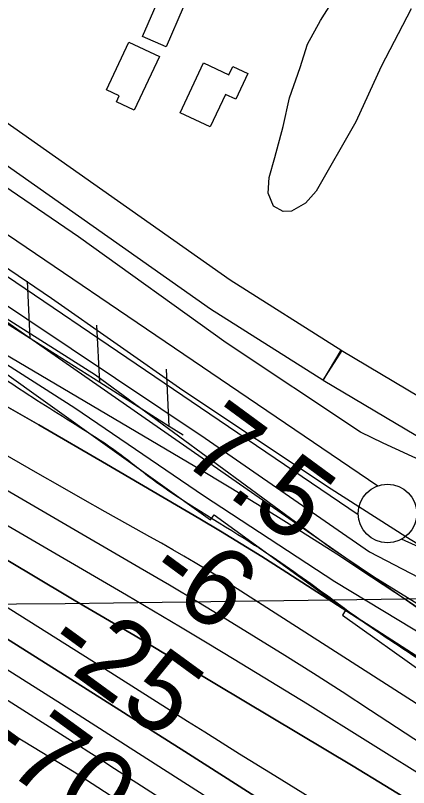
# Model space of a CAD drawing. Extents: x 3734862 to 3772949, y 391520 to 417239.
# Drawn here: x 3757976 to 3758311, y 403001 to 403658 of the extents above; entities that cross this region are included whole.
import ezdxf

# ---------------------------------------------------------------- set-up
doc = ezdxf.new("R2010")
doc.units = 0
for name, color, linetype in [('V-BLDG-OTLN', 7, 'Continuous'), ('V-FLOD-BASE', 7, 'Continuous'), ('V-GRID-MAJR', 7, 'Continuous'), ('V-LEVE-TOET', 7, 'Continuous'), ('V-RIVR-EDGE', 7, 'Continuous'), ('V-RIVR-RANG', 7, 'Continuous'), ('V-ROAD-CNTR', 7, 'Continuous'), ('V-RRAP-FSHR', 7, 'Continuous'), ('V-RRAP-RVMT', 7, 'Continuous'), ('V-SITE-VEGE', 7, 'Continuous'), ('V-SURV-LINE', 7, 'Continuous'), ('V-TOPO-DPTH', 7, 'Continuous'), ('V-TOPO-MAJR', 7, 'Continuous'), ('V-TOPO-MINR', 7, 'Continuous'), ('V-TOPO-WATR', 7, 'Continuous')]:
    doc.layers.add(name, color=color, linetype=linetype)

msp = doc.modelspace()

# ---------------------------------------------------------------- linework, layer by layer
at = {"layer": 'V-BLDG-OTLN'}
for points in [[(3758118.8, 403664.37), (3758104.26, 403630.9), (3758084.11, 403639.65), (3758098.65, 403673.12)], [(3758098.5, 403622.82), (3758076.99, 403577.12), (3758062.01, 403584.17), (3758064.4, 403589.25), (3758053.49, 403594.38), (3758072.61, 403635)], [(3758154.69, 403590.45), (3758141.84, 403562.93), (3758116.32, 403574.84), (3758136.12, 403617.24), (3758157.59, 403607.22), (3758160.91, 403614.33), (3758173.82, 403608.3), (3758163.55, 403586.31)]]:
    msp.add_lwpolyline(points, close=True, dxfattribs=at)
at = {"layer": 'V-FLOD-BASE'}
for points in [[(3755509.55, 404734.01), (3755604.01, 404693.35), (3755734.75, 404640.01), (3755837.26, 404595.65), (3755993.36, 404521.43), (3756101.67, 404469.46), (3756260.16, 404391.43), (3756378.16, 404331.41), (3756548.35, 404246.91), (3756715.96, 404163.13), (3756855.99, 404094.78), (3757035.9, 404000.43), (3757156.37, 403931.97), (3757267.45, 403870.27), (3757410.85, 403787.06), (3757521.98, 403722.53), (3757695.6, 403620.6), (3757850.35, 403523.19), (3758006.8, 403417.32), (3758118.45, 403338.91), (3758244.62, 403255.11)], [(3758244.62, 403255.11), (3758308.05, 403214.54), (3758330.12, 403201.24)]]:
    msp.add_lwpolyline(points, dxfattribs=at)
at = {"layer": 'V-GRID-MAJR'}
msp.add_spline([(3738984.82, 402913.16), (3741632.95, 402946.57), (3746929.21, 403013.98), (3752225.46, 403082.16), (3757521.7, 403151.11), (3762817.93, 403220.83), (3768114.15, 403291.31), (3770762.25, 403326.85)], degree=3, dxfattribs=at)
at = {"layer": 'V-LEVE-TOET'}
for points in [[(3758269.62, 403303.08), (3758155.26, 403379.07), (3758029.56, 403469.25), (3757948.78, 403524.28), (3757808.93, 403615.22), (3757687.79, 403695.71), (3757551.96, 403778.23), (3757432.09, 403846.41), (3757308.29, 403918.1), (3757157.82, 403999.58), (3756987.74, 404097.65), (3756887.44, 404151.02), (3756762.04, 404212.15), (3756587.88, 404295.22), (3756373.15, 404401.18), (3756201.51, 404486.62), (3756071.95, 404550.75), (3755936.96, 404616.06), (3755740.1, 404702.04), (3755551.42, 404777.9), (3755403.75, 404833.7)], [(3755507.48, 404708.64), (3755641.71, 404655.92), (3755849.66, 404568.09), (3755983.08, 404504.29), (3756148.73, 404422.34), (3756284.79, 404354.99), (3756499, 404249.02), (3756692.97, 404152.7), (3756857.86, 404070.73), (3757082.96, 403946.45), (3757225.16, 403867.39), (3757438.45, 403742.37), (3757655.38, 403615.62), (3757909.3, 403450.74), (3758137.52, 403297.98), (3758277.23, 403201.38)], [(3758801.14, 403060.63), (3758739.72, 403091.49), (3758665.85, 403123.83), (3758549.87, 403173.75), (3758404.92, 403240.47), (3758288.96, 403293.85), (3758269.62, 403303.08)], [(3758277.23, 403201.38), (3758319.32, 403179.64)]]:
    msp.add_lwpolyline(points, dxfattribs=at)
at = {"layer": 'V-RIVR-EDGE'}
msp.add_spline([(3755702.08, 404495.32), (3755757.18, 404470.77), (3755793.3, 404451.23), (3755852.47, 404424.41), (3755881.39, 404415.75), (3755906.23, 404404.38), (3755920.22, 404395.76), (3755948.67, 404379.41), (3755958.16, 404378.93), (3755969.01, 404378), (3755990.69, 404368.45), (3756022.75, 404350.29), (3756054.82, 404336.64), (3756079.66, 404323.02), (3756103.59, 404309.39), (3756144.23, 404288.04), (3756167.69, 404268.99), (3756188.91, 404253.57), (3756231.36, 404233.11), (3756271.56, 404217.19), (3756299.11, 404203.1), (3756403.01, 404163.51), (3756460.37, 404140.31), (3756508.69, 404114.87), (3756530.82, 404103.96), (3756588.18, 404078.04), (3756639.21, 404052.15), (3756694.29, 404019.45), (3756726.8, 403998.12), (3756735.82, 403989.06), (3756740.32, 403979.55), (3756740.3, 403973.22), (3756740.74, 403967.79), (3756747.5, 403960.54), (3756759.69, 403953.73), (3756786.34, 403941.46), (3756814.34, 403929.18), (3756864.47, 403904.64), (3756889.32, 403895.98), (3756899.72, 403897.32), (3756908.33, 403901.82), (3756919.18, 403901.34), (3756933.18, 403894.07), (3756945.83, 403892.68), (3756956.23, 403893.11), (3756962.12, 403897.16), (3756970.71, 403896.69), (3756978.39, 403894.41), (3756992.41, 403894.83), (3757002.82, 403897.51), (3757019.1, 403901.54), (3757027.7, 403901.52), (3757034.02, 403901.05), (3757036.27, 403896.53), (3757036.71, 403891.1), (3757038.5, 403883.41), (3757046.62, 403874.34), (3757060.62, 403866.17), (3757076.41, 403853.92), (3757104.39, 403831.25), (3757122.44, 403816.73), (3757145.47, 403804.47), (3757165.34, 403796.73), (3757181.6, 403787.2), (3757194.24, 403777.67), (3757213.65, 403765.41), (3757229.9, 403756.33), (3757251.58, 403745.88), (3757266.49, 403741.32), (3757283.2, 403734.49), (3757308.94, 403720.87), (3757360.42, 403694.06), (3757393.83, 403670.92), (3757429.96, 403657.26), (3757461.59, 403645.43), (3757505.4, 403628.14), (3757548.31, 403610.4), (3757591.66, 403587.23), (3757649.45, 403552.27), (3757711.75, 403512.78), (3757753.76, 403493.23), (3757766.86, 403487.78), (3757773.19, 403487.76), (3757785.86, 403494.06), (3757794.45, 403494.04), (3757803.49, 403489.49), (3757807.08, 403480.89), (3757810.64, 403456.02), (3757814.23, 403447.87), (3757826.42, 403436.99), (3757854.41, 403422.9), (3757930.26, 403373.88), (3757975.85, 403342.57), (3758005.19, 403323.5), (3758062.07, 403286.74), (3758092.31, 403263.6), (3758175.82, 403209.59), (3758234.51, 403169.2), (3758283.7, 403133.81), (3758328.84, 403103.41), (3758399.23, 403041.74), (3758421.79, 403023.15), (3758438.05, 403017.68), (3758463.83, 403017.62), (3758491.43, 403026.14), (3758504.53, 403022.04), (3758513.56, 403014.33), (3758513.99, 403006.19), (3758499.95, 402997.18), (3758498.12, 402989.95), (3758502.16, 402978.18), (3758510.73, 402969.57), (3758522.02, 402962.76), (3758545.05, 402948.69), (3758582.07, 402926.89), (3758650.23, 402878.79), (3758697.61, 402840.7), (3758721.52, 402820.29), (3758740.94, 402809.39), (3758782.02, 402784.87), (3758831.24, 402755.36), (3758902.12, 402711.78), (3758960.36, 402675.46), (3759018.58, 402634.62), (3759069.59, 402599.68), (3759134.59, 402553.4), (3759185.57, 402508.06), (3759223.48, 402478.12), (3759262.29, 402448.18), (3759321.41, 402402.37), (3759371.51, 402366.07), (3759431.54, 402323.42), (3759463.59, 402300.28), (3759488.86, 402281.68), (3759576.89, 402222.68), (3759626.99, 402186.84), (3759672.12, 402153.72), (3759778.21, 402087.44), (3759832.83, 402050.68), (3759873, 402019.38), (3759909.55, 401989.45), (3760050.81, 401883.75), (3760100.02, 401850.16), (3760145.61, 401819.31), (3760185.77, 401788.01), (3760211.95, 401766.69), (3760254.82, 401734.48), (3760285.51, 401709.08), (3760303.12, 401700.45), (3760325.25, 401691.35), (3760352.78, 401671.39), (3760391.14, 401641), (3760430.41, 401611.96), (3760461.55, 401590.18), (3760536.95, 401542.97), (3760582.99, 401510.76), (3760602.85, 401495.79), (3760629.02, 401477.18), (3760672.36, 401449.49), (3760711.19, 401426.79), (3760818.61, 401347.85), (3760872.33, 401310.64), (3760925.58, 401271.62), (3760948.6, 401251.67), (3761039.76, 401181.81), (3761107.02, 401135.52), (3761151.7, 401104.67), (3761172.93, 401093.31), (3761186.03, 401090.57), (3761199.15, 401092.79), (3761219.51, 401099.07), (3761228.11, 401099.5), (3761233.52, 401095.42), (3761236.67, 401087.73), (3761236.64, 401077.78), (3761228.47, 401063.78), (3761223.03, 401057.47), (3761223.01, 401049.33), (3761228.86, 401039.37), (3761242.39, 401026.67), (3761254.14, 401021.67), (3761266.79, 401018.47), (3761292.52, 401001.68), (3761317.34, 400980.37), (3761342.15, 400955.44), (3761463.07, 400853.4), (3761509.99, 400812.14), (3761550.15, 400777.68), (3761585.34, 400746.84), (3761681.47, 400674.26), (3761756.4, 400618.91), (3761817.77, 400572.19), (3761878.26, 400530.44), (3761996.49, 400436.55), (3762057.42, 400389.83), (3762104.8, 400352.63), (3762156.25, 400313.17), (3762204.54, 400277.33), (3762245.17, 400247.84), (3762291.65, 400210.19), (3762325.94, 400182.07), (3762356.18, 400159.84), (3762404.02, 400123.55), (3762432.9, 400101.32), (3762455.49, 400091.32), (3762473.53, 400075.9), (3762512.34, 400044.16), (3762551.6, 400012.41), (3762593.58, 399983.82), (3762620.21, 399963.4), (3762661.74, 399937.08), (3762686.57, 399919.83), (3762793.08, 399841.35), (3762834.61, 399812.76), (3762873.44, 399790.05), (3762923.1, 399758.28), (3762956.96, 399737.4), (3762984.05, 399721.5), (3763024.22, 399693.37), (3763075.23, 399657.52), (3763115.86, 399633.91), (3763172.75, 399601.21), (3763228.74, 399568.52), (3763285.17, 399533.57), (3763344.31, 399494.08), (3763398.47, 399455.06), (3763444.06, 399421.04), (3763484.68, 399391.09), (3763603.38, 399303.08), (3763654.82, 399261.81), (3763661.14, 399259.53), (3763667.01, 399254.54), (3763671.96, 399245.04), (3763696.33, 399224.18), (3763722.94, 399200.15), (3763745.5, 399180.2), (3763818.14, 399117.17), (3763841.61, 399099.47), (3763852.45, 399092.21), (3763858.76, 399084.06), (3763874.99, 399067.29), (3763898, 399045.98), (3763924.62, 399023.76), (3763949, 399007.87), (3763970.2, 398987.47), (3764004.03, 398952.57), (3764028.38, 398926.74), (3764056.8, 398899.54), (3764092.88, 398862.37), (3764130.77, 398826.11), (3764147.01, 398811.6), (3764152.86, 398799.83), (3764162.32, 398783.53), (3764173.58, 398768.58), (3764186.67, 398757.24), (3764206.08, 398746.34), (3764226.87, 398742.22), (3764246.29, 398733.58), (3764269.32, 398717.7), (3764284.2, 398703.19), (3764301.81, 398691.84), (3764323.02, 398678.23), (3764345.14, 398660.99), (3764412.35, 398596.62), (3764457.02, 398559.88), (3764502.6, 398522.69), (3764538.26, 398497.74), (3764566.26, 398486.36), (3764583.89, 398484.51), (3764604.25, 398486.27), (3764616.45, 398486.24), (3764626.39, 398481.69), (3764630.89, 398474.45), (3764636.29, 398461.32), (3764634.9, 398450.02), (3764631.72, 398441.44), (3764633.06, 398434.65), (3764636.21, 398430.12), (3764643.89, 398425.58), (3764661.06, 398421.47), (3764685.44, 398409.2), (3764715.22, 398382), (3764745.45, 398356.15), (3764793.31, 398328), (3764844.31, 398292.6), (3764885.83, 398258.14), (3764918.78, 398234.54), (3764992.82, 398187.79), (3765058.27, 398144.22), (3765088.07, 398128.32), (3765140.91, 398100.15), (3765168.89, 398079.74), (3765193.71, 398061.59), (3765246.12, 398042.02), (3765282.23, 398018.42), (3765309.74, 397989.41), (3765339.95, 397955.42), (3765361.15, 397933.67), (3765382.35, 397911.91), (3765434.69, 397867.92), (3765477.57, 397838.43), (3765508.73, 397823.88), (3765545.3, 397801.18), (3765575.54, 397778.05), (3765617.52, 397749.91), (3765653.64, 397726.31), (3765681.63, 397709.96), (3765727.23, 397684.53), (3765761.99, 397660.02), (3765771.94, 397659.55), (3765788.21, 397659.96), (3765793.64, 397658.14), (3765793.63, 397653.62), (3765785.47, 397648.66), (3765785.47, 397645.5), (3765790.86, 397632.82), (3765800.33, 397623.76), (3765814.78, 397612.87), (3765831.94, 397605.59), (3765847.31, 397603.29), (3765858.15, 397598.75), (3765865.82, 397593.3), (3765888.84, 397576.97), (3765908.7, 397561.54), (3765918.16, 397548.41), (3765919.5, 397542.07), (3765921.3, 397536.19), (3765926.71, 397533.46), (3765933.05, 397534.35), (3765940.73, 397533.43), (3765944.79, 397530.25), (3765956.97, 397519.37), (3765987.67, 397499.85), (3766024.67, 397468.11), (3766059.41, 397438.18), (3766085.13, 397413.25), (3766102.73, 397400.09), (3766131.61, 397377.42), (3766172.69, 397350.18), (3766210.59, 397318.89), (3766264.32, 397285.3), (3766306.76, 397260.78), (3766362.73, 397220.85), (3766381.12, 397208.5)], degree=3, dxfattribs=at)
at = {"layer": 'V-ROAD-CNTR'}
for points in [[(3757693.5, 403745.32), (3757820.15, 403667.91), (3757934.22, 403590.82), (3758158.62, 403432.89), (3758253.65, 403372.64), (3758237.59, 403347.3), (3758141.95, 403407.94), (3757917.18, 403566.12), (3757803.92, 403642.67), (3757584.37, 403776.87), (3757366.85, 403901.97), (3757139.73, 404028.74), (3757103.09, 404048.3), (3756890.61, 404161.77), (3756667.09, 404277.77), (3756411.04, 404402.01), (3756182.16, 404518.79), (3755948.64, 404629.63), (3755769.47, 404706.31), (3755642.01, 404758.61), (3755591.59, 404778.95), (3755541.17, 404799.53)], [(3758346.33, 403318.51), (3758463, 403256.03), (3758448.83, 403229.58), (3758316.69, 403300.35), (3758237.96, 403347.07), (3758253.27, 403372.87), (3758320.39, 403333.04)]]:
    msp.add_lwpolyline(points, dxfattribs=at)
at = {"layer": 'V-RRAP-FSHR'}
for p, q in [((3757988.57, 403382.88), (3757986.23, 403431.66)), ((3758047.76, 403345.52), (3758045.43, 403394.29)), ((3758106.95, 403308.15), (3758104.62, 403356.93))]:
    msp.add_line(p, q, dxfattribs=at)
for points in [[(3754460.93, 405046.66), (3755005.7, 404860.94), (3755712.42, 404532.38), (3756610.55, 404118.1), (3756963.91, 403918.1), (3757348.8, 403748.53), (3757842.44, 403484.61), (3758500.9, 403026.83), (3759143.8, 402584.15), (3759834.39, 402066.74), (3760444.46, 401629.94), (3760667.45, 401482.98), (3761054.53, 401205.39), (3761588.84, 400792.89), (3762211.73, 400314.43), (3762948.82, 399790.65), (3763371.87, 399516.16), (3763828.66, 399148.5)], [(3757988.57, 403382.88), (3757929.37, 403420.25)], [(3758047.76, 403345.52), (3757988.57, 403382.88)], [(3758106.95, 403308.15), (3758047.76, 403345.52)], [(3758118.62, 403300.79), (3758106.95, 403308.15)]]:
    msp.add_lwpolyline(points, dxfattribs=at)
at = {"layer": 'V-RRAP-RVMT'}
for p, q in [((3757933.57, 403377.44), (3758141.92, 403228.75)), ((3758141.92, 403228.75), (3758145.12, 403232.78)), ((3758145.12, 403232.78), (3758256.78, 403151.86)), ((3758256.78, 403151.86), (3758254.28, 403147.53)), ((3758254.28, 403147.53), (3758378.62, 403059))]:
    msp.add_line(p, q, dxfattribs=at)
at = {"layer": 'V-SITE-VEGE'}
for points in [[(3755688.24, 404616.1), (3755961.82, 404491.2), (3756270.06, 404346.71), (3756525.1, 404213.67), (3756770.57, 404092.13), (3756937.43, 404005.72), (3757127.96, 403904.17), (3757378.65, 403753.9), (3757501.59, 403682.22), (3757599.31, 403625.65), (3757814.51, 403497.3), (3758044.06, 403352.08), (3758243.34, 403205.71), (3758280.56, 403180.54), (3758319.17, 403156.74)], [(3758312.78, 403663.41), (3758287.07, 403614.26), (3758265.57, 403567.11), (3758231.94, 403508.15), (3758222.87, 403497.93), (3758211.02, 403491.14), (3758203.69, 403491), (3758195.49, 403495.47), (3758191.03, 403506.59), (3758191.94, 403519.74), (3758196.63, 403536.82), (3758203.85, 403563.22), (3758209.18, 403587.66), (3758218.34, 403613.32), (3758224.52, 403633.14), (3758235.72, 403653.44), (3758288.95, 403737.89), (3758310.01, 403767.26), (3758318.61, 403782.48)], [(3758355.31, 403110.95), (3758247.74, 403176.04), (3758136.11, 403249.11), (3758026.6, 403323.53), (3757885.7, 403413.61), (3757753.03, 403498.11), (3757639.26, 403570.06), (3757528.04, 403633.92)]]:
    msp.add_lwpolyline(points, dxfattribs=at)
at = {"layer": 'V-SURV-LINE'}
for points in [[(3757796.11, 403588.79), (3758284.49, 403257.65)], [(3758267.66, 403232.82), (3757779.28, 403563.96)], [(3758784.33, 402995.06), (3758304.62, 403212.12)]]:
    msp.add_lwpolyline(points, dxfattribs=at)
msp.add_circle((3758292.61, 403234.02), 25, dxfattribs=at)
at = {"layer": 'V-TOPO-DPTH'}
for points in [[(3757526.21, 403566.11), (3757552.98, 403551.15), (3757579.8, 403536.29), (3757606.73, 403521.61), (3757633.71, 403507.04), (3757821.4, 403406.47), (3757879.9, 403374.67), (3757938.15, 403342.42), (3757996.02, 403309.47), (3758053.62, 403276.07), (3758132.94, 403229.45), (3758150.63, 403218.91), (3758168.23, 403208.22), (3758185.71, 403197.33), (3758203.1, 403186.29), (3758321.88, 403109.89)], [(3757380.39, 403555.5), (3757876.75, 403250.16), (3757913.89, 403227.46), (3757951.11, 403204.92), (3757988.47, 403182.59), (3758025.91, 403160.41), (3758077.81, 403129.87), (3758089.37, 403123.06), (3758100.91, 403116.23), (3758112.44, 403109.37), (3758123.96, 403102.5), (3758263.43, 403019.1), (3758344.24, 402969.83)], [(3757380.39, 403555.5), (3757876.75, 403250.16), (3757913.89, 403227.46), (3757951.11, 403204.92), (3757988.47, 403182.59), (3758025.91, 403160.41), (3758077.81, 403129.87), (3758089.37, 403123.06), (3758100.91, 403116.23), (3758112.44, 403109.37), (3758123.96, 403102.5), (3758263.43, 403019.1), (3758344.24, 402969.83)], [(3758445.9, 402956.67), (3758278.12, 403066.59), (3758253.97, 403082.28), (3758229.74, 403097.83), (3758205.38, 403113.18), (3758180.94, 403128.4), (3758156.37, 403143.42), (3758131.73, 403158.32), (3758106.98, 403173.02), (3758082.14, 403187.59), (3757854.58, 403319.9), (3757778.06, 403364.73), (3757701.75, 403409.88), (3757625.73, 403455.54), (3757549.9, 403501.53)], [(3758445.9, 402956.67), (3758278.12, 403066.59), (3758253.97, 403082.28), (3758229.74, 403097.83), (3758205.38, 403113.18), (3758180.94, 403128.4), (3758156.37, 403143.42), (3758131.73, 403158.32), (3758106.98, 403173.02), (3758082.14, 403187.59), (3757854.58, 403319.9), (3757778.06, 403364.73), (3757701.75, 403409.88), (3757625.73, 403455.54), (3757549.9, 403501.53)], [(3758316.38, 402937.8), (3758286.35, 402955.87), (3758256.37, 402974.05), (3758226.49, 402992.38), (3758196.68, 403010.82), (3758166.76, 403029.42), (3758151.96, 403038.65), (3758137.18, 403047.91), (3758122.43, 403057.21), (3758107.7, 403066.55), (3758092.97, 403075.89), (3758078.24, 403085.22), (3758063.49, 403094.54), (3758048.74, 403103.83), (3757537.64, 403425.38)], [(3758316.38, 402937.8), (3758286.35, 402955.87), (3758256.37, 402974.05), (3758226.49, 402992.38), (3758196.68, 403010.82), (3758166.76, 403029.42), (3758151.96, 403038.65), (3758137.18, 403047.91), (3758122.43, 403057.21), (3758107.7, 403066.55), (3758092.97, 403075.89), (3758078.24, 403085.22), (3758063.49, 403094.54), (3758048.74, 403103.83), (3757537.64, 403425.38)], [(3757546.31, 403392.96), (3757614.28, 403350.66), (3757682.12, 403308.17), (3757749.88, 403265.54), (3758009.33, 403101.79), (3758037.03, 403084.28), (3758064.72, 403066.74), (3758092.38, 403049.16), (3758120.03, 403031.56), (3758152.97, 403010.56), (3758197.08, 402982.44), (3758241.2, 402954.33), (3758285.32, 402926.23), (3758329.45, 402898.14)], [(3757546.31, 403392.96), (3757614.28, 403350.66), (3757682.12, 403308.17), (3757749.88, 403265.54), (3758009.33, 403101.79), (3758037.03, 403084.28), (3758064.72, 403066.74), (3758092.38, 403049.16), (3758120.03, 403031.56), (3758152.97, 403010.56), (3758197.08, 402982.44), (3758241.2, 402954.33), (3758285.32, 402926.23), (3758329.45, 402898.14)]]:
    msp.add_lwpolyline(points, dxfattribs=at)
at = {"layer": 'V-TOPO-MAJR'}
msp.add_lwpolyline([(3758345.85, 402859.78), (3758272.36, 402907.14), (3758198.78, 402954.39), (3758087.85, 403025.45), (3758069.68, 403037.07), (3758051.5, 403048.67), (3758033.3, 403060.24), (3758015.09, 403071.8), (3757901.58, 403143.69), (3757826.55, 403191.08), (3757751.45, 403238.35), (3757676.22, 403285.44), (3757600.92, 403332.4), (3757358.83, 403482.96)], dxfattribs=at)
at = {"layer": 'V-TOPO-MINR'}
for points in [[(3758338, 403140.54), (3758308.64, 403160.4), (3758279.09, 403179.98), (3758249.42, 403199.37), (3758219.53, 403218.43), (3758189.5, 403237.25), (3758159.23, 403255.69), (3758128.81, 403273.89), (3757903.8, 403406.57), (3757828.89, 403450.36), (3757753.76, 403493.79), (3757678.31, 403536.64), (3757602.64, 403579.12), (3757504.91, 403633.51)], [(3758331.68, 403004.81), (3758278.24, 403038.54), (3758224.48, 403071.79), (3758162, 403109.88), (3758139.23, 403123.67), (3758116.41, 403137.38), (3758093.51, 403150.97), (3758070.57, 403164.47), (3757969.87, 403223.37), (3757896.68, 403266.48), (3757823.67, 403309.9), (3757750.92, 403353.76), (3757678.36, 403397.93), (3757411.63, 403561.44)], [(3758344.24, 402969.83), (3758263.43, 403019.1), (3758123.96, 403102.5), (3758112.44, 403109.37), (3758100.91, 403116.23), (3758089.37, 403123.06), (3758077.81, 403129.87), (3758025.91, 403160.41), (3757988.47, 403182.59), (3757951.11, 403204.92), (3757913.89, 403227.46), (3757876.75, 403250.16), (3757380.39, 403555.5)], [(3758516.52, 402944.48), (3758153.68, 403177.11), (3758150.86, 403178.9), (3758148.04, 403180.66), (3758145.19, 403182.4), (3758142.33, 403184.11), (3758128.98, 403192.04), (3758119.42, 403197.67), (3758109.83, 403203.25), (3758100.19, 403208.75), (3758090.52, 403214.2), (3758071.55, 403224.79), (3758052.39, 403235.54), (3758033.26, 403246.34), (3758014.18, 403257.21), (3757995.12, 403268.14), (3757673.2, 403453.52), (3757629.15, 403479.1), (3757585.24, 403504.91), (3757541.52, 403531.05)], [(3758445.9, 402956.67), (3758278.12, 403066.59), (3758253.97, 403082.28), (3758229.74, 403097.83), (3758205.38, 403113.18), (3758180.94, 403128.4), (3758156.37, 403143.42), (3758131.73, 403158.32), (3758106.98, 403173.02), (3758082.14, 403187.59), (3757854.58, 403319.9), (3757778.06, 403364.73), (3757701.75, 403409.88), (3757625.73, 403455.54), (3757549.9, 403501.53)], [(3758376.46, 402813.32), (3758301.27, 402861.93), (3758056.49, 403019.55), (3758047.55, 403025.3), (3758038.6, 403031.04), (3758029.64, 403036.76), (3758020.67, 403042.47), (3757963.72, 403078.68), (3757926.25, 403102.45), (3757888.74, 403126.17), (3757851.18, 403149.81), (3757813.59, 403173.39), (3757328.1, 403477.24)], [(3758316.38, 402937.8), (3758286.35, 402955.87), (3758256.37, 402974.05), (3758226.49, 402992.38), (3758196.68, 403010.82), (3758166.76, 403029.42), (3758151.96, 403038.65), (3758137.18, 403047.91), (3758122.43, 403057.21), (3758107.7, 403066.55), (3758092.97, 403075.89), (3758078.24, 403085.22), (3758063.49, 403094.54), (3758048.74, 403103.83), (3757537.64, 403425.38)], [(3758329.45, 402898.14), (3758285.32, 402926.23), (3758241.2, 402954.33), (3758197.08, 402982.44), (3758152.97, 403010.56), (3758120.03, 403031.56), (3758092.38, 403049.16), (3758064.72, 403066.74), (3758037.03, 403084.28), (3758009.33, 403101.79), (3757749.88, 403265.54), (3757682.12, 403308.17), (3757614.28, 403350.66), (3757546.31, 403392.96)], [(3758467.89, 402727.79), (3758026.06, 403013.9), (3757475.38, 403348.56)]]:
    msp.add_lwpolyline(points, dxfattribs=at)
at = {"layer": 'V-TOPO-WATR'}
msp.add_lwpolyline([(3758321.88, 403109.89), (3758203.1, 403186.29), (3758185.71, 403197.33), (3758168.23, 403208.22), (3758150.63, 403218.91), (3758132.94, 403229.45), (3758053.62, 403276.07), (3757996.02, 403309.47), (3757938.15, 403342.42), (3757879.9, 403374.67), (3757821.4, 403406.47), (3757633.71, 403507.04), (3757606.73, 403521.61), (3757579.8, 403536.29), (3757552.98, 403551.15), (3757526.21, 403566.11)], dxfattribs=at)

# ---------------------------------------------------------------- texts
at = {"layer": 'V-RIVR-RANG'}
for s, rotation, p in [('7.5', 323.67833, (3758114.47, 403279.67)), ('-6', 323.67833, (3758084.55, 403177.55)), ('-25', 323.95858, (3757998.2, 403116.41)), ('-70', 323.95858, (3757941.94, 403033.68))]:
    msp.add_text(s, height=67, rotation=rotation, dxfattribs=at).set_placement(p)

doc.saveas('drawing.dxf')
